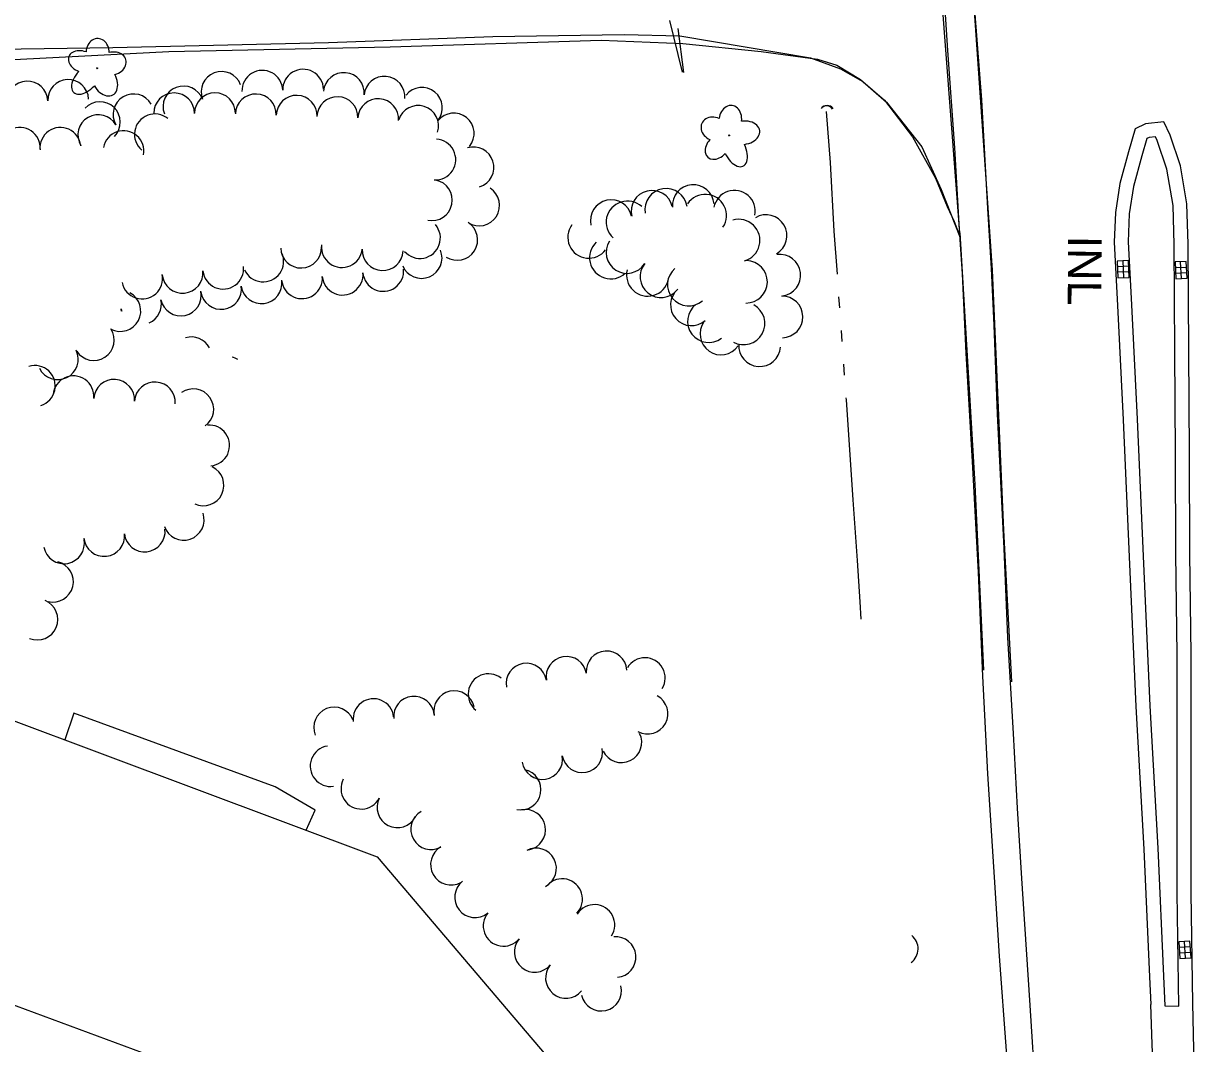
# Model space of a CAD drawing. Extents: x 588843 to 2552415, y 180129 to 269402.
# Drawn here: x 594551.3 to 594760.9, y 184202.7 to 184384.9 of the extents above; entities that cross this region are included whole.
import ezdxf

# ---------------------------------------------------------------- set-up
doc = ezdxf.new("R2010")
doc.units = 0
for name, color, linetype in [('Default', 7, 'Continuous'), ('E_BLD', 7, 'Continuous'), ('E_BLD_HvyDash', 7, 'Continuous'), ('E_DRN', 7, 'Continuous'), ('E_DRN_Text', 7, 'Continuous'), ('E_DWY', 7, 'Continuous'), ('E_FEN_P', 7, 'Continuous'), ('E_LAND_TreeLine_P', 7, 'Continuous'), ('E_LAND_Vegetation', 7, 'Continuous'), ('E_RDWY', 7, 'Continuous'), ('E_RDWY_C_and_G', 7, 'Continuous'), ('E_RDWY_Gravel', 7, 'Continuous'), ('E_WAL', 7, 'Continuous'), ('E_WTR_P', 7, 'Continuous')]:
    doc.layers.add(name, color=color, linetype=linetype)

# ---------------------------------------------------------------- blocks, each defined once
blk = doc.blocks.new('CULV2')
at = {"layer": 'E_DRN'}
blk.add_arc((19.7, 14.8), 24.6, 216.8699, 323.1301, dxfattribs=at)
blk = doc.blocks.new('DTRE')
at = {"layer": 'Default'}
blk.add_circle((-0.18, 0), 0.183, dxfattribs=at)
for centre, major_axis, ratio in [((-1.87, 5.32), (1.36, -4.98), 0.782863), ((-5.87, 0.15), (4.93, -0.12), 0.832022), ((4.06, 2.74), (-5.27, -2.93), 0.691916), ((-2.49, -5.24), (1.8, 4.86), 0.716896), ((3.54, -3.71), (-5.01, 4.58), 0.560249)]:
    blk.add_ellipse(centre, major_axis=major_axis, ratio=ratio, start_param=1.570796, end_param=4.712389, dxfattribs=at)
blk = doc.blocks.new('INLO')
at = {"layer": 'E_DRN'}
for p, q in [((2, -4), (2, 0)), ((4, -4), (4, 0)), ((6, -2), (0, -2))]:
    blk.add_line(p, q, dxfattribs=at)
blk.add_lwpolyline([(0, -4), (6, -4), (6, 0), (0, 0), (0, -4)], close=True, dxfattribs=at)
blk = doc.blocks.new('INLT_57')
at = {"layer": 'E_DRN_Text'}
blk.add_text('INL', height=12, dxfattribs=at).set_placement((-11.03, -6))
blk = doc.blocks.new('CULV2_4')
at = {"layer": 'E_DRN'}
blk.add_arc((65, 48), 80.7, 216.8699, 323.1301, dxfattribs=at)
blk = doc.blocks.new('INLO_3')
at = {"layer": 'E_DRN'}
for p, q in [((6.6, -13.1), (6.6, 0)), ((13.1, -13.1), (13.1, 0)), ((19.7, -6.6), (0, -6.6))]:
    blk.add_line(p, q, dxfattribs=at)
blk.add_lwpolyline([(0, -13.1), (19.7, -13.1), (19.7, 0), (0, 0)], close=True, dxfattribs=at)
blk = doc.blocks.new('DTRE_4')
at = {"layer": 'E_LAND_Vegetation'}
blk.add_circle((-0.6, 0), 0.601, dxfattribs=at)
for centre, major_axis, ratio in [((-6.1, 17.5), (4.5, -16.3), 0.782863), ((-19.3, 0.5), (16.2, -0.4), 0.832022), ((13.3, 9), (-17.3, -9.6), 0.691916), ((-8.2, -17.2), (5.9, 15.9), 0.716896), ((11.6, -12.2), (-16.4, 15), 0.560249)]:
    blk.add_ellipse(centre, major_axis=major_axis, ratio=ratio, start_param=1.570796, end_param=4.712389, dxfattribs=at)

msp = doc.modelspace()

# ---------------------------------------------------------------- linework, layer by layer
at = {"layer": 'E_BLD'}
msp.add_lwpolyline([(594420.1, 184278.97), (594499.27, 184279.14), (594614.5, 184236), (594658.94, 184183.75), (594623.49, 184153.78), (594588.64, 184195.04), (594495.27, 184229.58), (594420.94, 184229.53)], dxfattribs=at)
at = {"layer": 'E_BLD_HvyDash'}
msp.add_lwpolyline([(594601.78, 184240.76), (594603.37, 184244.37), (594596.24, 184248.49), (594560.24, 184261.69), (594558.67, 184256.91)], dxfattribs=at)
at = {"layer": 'E_DWY'}
for points in [[(594468.85, 184389.01), (594479.38, 184384.76), (594491.77, 184382.6), (594504.13, 184380.72), (594516.73, 184380.2), (594542.61, 184380.24), (594567.26, 184380.58), (594605.77, 184381.49), (594635.12, 184382.57), (594658.62, 184382.91), (594668.59, 184382.71), (594674.6, 184381.67), (594691.89, 184378.75), (594697.3, 184376.81), (594701.27, 184374.53), (594705.15, 184371.22), (594710.13, 184364.63), (594714.27, 184357.25), (594716.31, 184352.18), (594717.59, 184349.5), (594718.6, 184346.81)], [(594471.01, 184386.2), (594477.79, 184383.03), (594484.6, 184381.08), (594494.69, 184379.12), (594512.17, 184377.6), (594541.47, 184378.02), (594577.22, 184379.87), (594616.79, 184380.73), (594654.5, 184381.92), (594669.08, 184381.33), (594683.1, 184379.88), (594693.16, 184378.53), (594696.63, 184377.44), (594700.82, 184374.91), (594705.49, 184370.81), (594711.81, 184362.85), (594715.26, 184355.21), (594718.62, 184346.79)]]:
    msp.add_lwpolyline(points, dxfattribs=at)
at = {"layer": 'E_FEN_P'}
msp.add_lwpolyline([(594668.18, 184383.97), (594669.2, 184376.12)], dxfattribs=at)
at = {"layer": 'E_LAND_TreeLine_P'}
for centre, radius, start, end in [((594559.26, 184371.24), 3.65, 2.4652, 182.4652), ((594586.67, 184372.66), 3.65, 20.9001, 200.9001), ((594593.95, 184372.86), 3.65, 1.5182, 181.5182), ((594601.24, 184373.06), 3.65, 1.5182, 181.5182), ((594608.51, 184372.47), 3.65, 354.8705, 174.8705), ((594615.77, 184371.81), 3.65, 354.8705, 174.8705), ((594551.97, 184370.93), 3.65, 2.4652, 182.4652), ((594579.86, 184370.06), 3.65, 20.9001, 200.9001), ((594622.48, 184369.81), 3.65, 321.0664, 141.0664), ((594564.92, 184367.26), 3.65, 316.133, 136.133), ((594570.94, 184368.65), 3.65, 30.4425, 210.4425), ((594578.19, 184368.83), 3.65, 0.1213, 180.1213), ((594585.49, 184368.85), 3.65, 0.1213, 180.1213), ((594592.79, 184368.64), 3.65, 358.1104, 178.1104), ((594600.08, 184368.4), 3.65, 358.1104, 178.1104), ((594607.37, 184368.16), 3.65, 358.1104, 178.1104), ((594614.66, 184367.8), 3.65, 356.1738, 176.1738), ((594564.65, 184364.95), 3.65, 30.4425, 210.4425), ((594574.75, 184365.08), 3.65, 50.4008, 230.4008), ((594621.8, 184366.58), 3.65, 342.4708, 162.4708), ((594628.15, 184365.23), 3.65, 321.0664, 141.0664), ((594550.59, 184362.68), 3.65, 355.7817, 175.7817), ((594557.86, 184362.67), 3.65, 5.3264, 185.3264), ((594569.16, 184362.08), 3.65, 349.2247, 169.2247), ((594624.87, 184360.58), 3.65, 267.0492, 87.0492), ((594631.68, 184359.19), 3.65, 287.4187, 107.4187), ((594624.25, 184353.33), 3.65, 258.4608, 78.4608), ((594670.95, 184352.36), 3.73, 4.5335, 184.5335), ((594632.7, 184352.39), 3.65, 237.4429, 57.4429), ((594663.58, 184351.34), 3.73, 13.6215, 193.6215), ((594666.11, 184351.61), 3.79, 9.1138, 189.1138), ((594673.11, 184350.57), 3.79, 326.4767, 146.4767), ((594678.32, 184351.35), 3.73, 348.9898, 168.9898), ((594656.31, 184349.66), 3.73, 12.5538, 192.5538), ((594659.18, 184349.38), 3.79, 47.4652, 227.4652), ((594679.08, 184346.12), 3.79, 286.0356, 106.0356), ((594683.96, 184346.98), 3.73, 300.3428, 120.3428), ((594622.12, 184346.57), 3.65, 221.0284, 41.0284), ((594628.78, 184346.24), 3.65, 237.4429, 57.4429), ((594652.28, 184346.69), 3.73, 143.4962, 323.4962), ((594656.21, 184343.05), 3.79, 132.7665, 312.7665), ((594659.11, 184343.98), 3.73, 147.3123, 327.3123), ((594594.11, 184342.38), 3.65, 204.39, 24.39), ((594600.88, 184344.86), 3.65, 181.7142, 1.7142), ((594608.17, 184344.95), 3.65, 174.2035, 354.2035), ((594615.45, 184344.4), 3.65, 177.7177, 357.7177), ((594622.41, 184343.01), 3.65, 202.3977, 22.3977), ((594686.43, 184339.91), 3.73, 277.515, 97.515), ((594586.96, 184341.09), 3.65, 186.1991, 6.1991), ((594665.19, 184339.67), 3.73, 141.0218, 321.0218), ((594680.41, 184338.74), 3.79, 269.1313, 89.1313), ((594572.49, 184339.32), 3.65, 191.539, 11.539), ((594579.7, 184340.35), 3.65, 185.53, 5.53), ((594601.04, 184339.38), 3.65, 185.1549, 5.1549), ((594608.3, 184340.03), 3.65, 185.1549, 5.1549), ((594615.56, 184340.69), 3.65, 185.1549, 5.1549), ((594662.82, 184339.97), 3.79, 166.3835, 346.3835), ((594670.15, 184338.24), 3.79, 130.3402, 310.3402), ((594579.39, 184336.31), 3.65, 192.28, 12.28), ((594586.58, 184337.47), 3.65, 187.9927, 7.9927), ((594593.8, 184338.49), 3.65, 187.9927, 7.9927), ((594670.64, 184334.63), 3.73, 131.3108, 311.3108), ((594568.58, 184333.53), 3.65, 242.0823, 62.0823), ((594572.26, 184334.76), 3.65, 294.0526, 12.28), ((594686.81, 184332.47), 3.73, 271.196, 91.196), ((594572.26, 184334.76), 3.65, 192.28, 200.719), ((594565.13, 184333.27), 3.65, 3.7283, 10.0336), ((594673.73, 184331.69), 3.79, 127.1603, 307.1603), ((594679.96, 184331.3), 3.79, 241.0356, 61.0356), ((594675.92, 184329.43), 3.73, 144.9178, 324.9178), ((594563.84, 184328.34), 3.65, 212.9251, 32.9251), ((594581.28, 184325.24), 3.65, 28.0432, 106.7284), ((594557.4, 184324.91), 3.65, 206.2973, 26.2973), ((594682.81, 184327.34), 3.73, 176.0284, 356.0284), ((594587.67, 184321.73), 3.65, 59.0765, 75.6951), ((594553.3, 184320.14), 3.65, 287.1158, 107.1158), ((594560.2, 184318.29), 3.65, 354.9145, 174.9145), ((594567.47, 184317.65), 3.65, 356.415, 176.415), ((594574.76, 184317.19), 3.65, 356.415, 176.415), ((594581.61, 184315.96), 3.65, 305.3183, 125.3183), ((594584.45, 184309.5), 3.65, 275.0789, 95.0789), ((594583.43, 184302.37), 3.65, 244.678, 64.678), ((594579.9, 184296.23), 3.65, 198.9704, 18.9704), ((594565.68, 184293.34), 3.65, 186.294, 6.294), ((594572.93, 184294.14), 3.65, 186.294, 6.294), ((594558.51, 184292.02), 3.65, 190.8056, 10.8056), ((594556.54, 184285.16), 3.65, 256.0278, 76.0278), ((594553.76, 184278.41), 3.65, 247.3522, 67.3522), ((594655.47, 184269.15), 3.63, 3.6529, 183.6529), ((594641.14, 184266.95), 3.63, 9.7207, 189.7207), ((594648.29, 184268.17), 3.63, 9.7207, 189.7207), ((594662.31, 184267.94), 3.63, 329.1995, 149.1995), ((594634.37, 184265.07), 3.63, 51.847, 231.847), ((594613.81, 184260.62), 3.63, 6.4549, 186.4549), ((594621.05, 184261.06), 3.63, 5.7032, 185.7032), ((594628.23, 184262.03), 3.63, 12.1421, 192.1421), ((594662.8, 184261.58), 3.63, 241.4298, 61.4298), ((594606.78, 184259.11), 3.63, 21.8346, 201.8346), ((594658.12, 184256.48), 3.63, 206.0093, 26.0093), ((594606.14, 184252.21), 3.63, 98.8564, 278.8564), ((594651.13, 184254.69), 3.63, 190.5927, 10.5927), ((594643.98, 184253.48), 3.63, 189.262, 9.262), ((594640.11, 184248.01), 3.63, 258.8337, 78.8337), ((594611.64, 184248.17), 3.63, 152.264, 332.264), ((594618.09, 184244.85), 3.63, 152.8003, 332.8003), ((594624.11, 184240.93), 3.63, 119.18, 299.18), ((594640.93, 184240.84), 3.63, 280.6078, 100.6078), ((594627.65, 184234.6), 3.63, 119.18, 299.18), ((594642.88, 184233.92), 3.63, 297.601, 117.601), ((594631.96, 184228.78), 3.63, 128.2323, 308.2323), ((594647.53, 184228.46), 3.63, 316.4479, 136.4479), ((594637.06, 184223.67), 3.63, 139.9814, 319.9814), ((594653.3, 184223.84), 3.63, 327.4754, 147.4754), ((594657.08, 184218.1), 3.63, 274.957, 94.957), ((594642.62, 184219.02), 3.63, 140.2115, 320.2115), ((594648.2, 184214.37), 3.63, 140.2115, 320.2115), ((594654.5, 184212.1), 3.63, 193.2582, 13.2582)]:
    msp.add_arc(centre, radius, start, end, dxfattribs=at)
at = {"layer": 'E_RDWY'}
for points in [[(594710.96, 184459.76), (594716.14, 184459.19), (594724.35, 184340.84), (594726.41, 184294.37), (594727.8, 184267.26)], [(594739.21, 184085.43), (594738.2, 184102.3), (594736.89, 184122.49), (594735.67, 184141.79), (594734.36, 184160.83), (594733.47, 184174.41), (594732.22, 184192.67), (594731.13, 184210.37), (594729.69, 184232.13), (594728.88, 184244.69), (594728.2, 184258.03), (594727.19, 184275.19), (594726.5, 184291.1), (594725.31, 184315.13), (594724.72, 184331.01), (594724.24, 184341.12), (594723.62, 184351.82), (594722.52, 184371.23), (594720.87, 184392.75), (594720.08, 184401.84), (594718.64, 184421.55), (594717.31, 184440.3), (594716.19, 184459.27)], [(594756.93, 184087.04), (594755.96, 184115.3), (594755.24, 184139.28), (594754.49, 184162.03), (594753.73, 184183.16), (594752.95, 184202.54), (594752.73, 184209.62)], [(594760.83, 184086.85), (594760.9, 184108.95), (594760.77, 184128.36), (594760.74, 184149.12), (594760.67, 184171.59), (594760.67, 184190.71), (594760.25, 184209.79)]]:
    msp.add_lwpolyline(points, dxfattribs=at)
at = {"layer": 'E_RDWY_C_and_G'}
msp.add_lwpolyline([(594760.25, 184209.79), (594759.94, 184229.57), (594759.93, 184246.22), (594759.95, 184247.7), (594759.95, 184272.17), (594759.7, 184290.15), (594759.65, 184308.06), (594759.53, 184326.37), (594759.42, 184345.48), (594759.18, 184352.65), (594758.02, 184359.49), (594756.17, 184364.94), (594755.08, 184367.3), (594751.78, 184366.98), (594749.93, 184366.1), (594748.71, 184361.94), (594747.2, 184356.31), (594746.39, 184351.12), (594746.19, 184345.85), (594746.76, 184334.51), (594747.76, 184314.06), (594748.88, 184289.63), (594750.03, 184262.84), (594751.46, 184237.4), (594752.49, 184214.58), (594752.73, 184209.62)], dxfattribs=at)
msp.add_lwpolyline([(594757.45, 184247.7), (594757.45, 184272.15), (594757.2, 184290.13), (594757.15, 184308.05), (594757.03, 184326.36), (594756.92, 184345.43), (594756.69, 184352.4), (594755.59, 184358.87), (594753.85, 184364.01), (594753.56, 184364.64), (594752.46, 184364.53), (594752.02, 184364.32), (594751.11, 184361.26), (594749.65, 184355.79), (594748.88, 184350.88), (594748.69, 184345.86), (594749.26, 184334.63), (594750.26, 184314.18), (594751.37, 184289.74), (594752.53, 184262.96), (594753.96, 184237.53), (594754.99, 184214.7), (594755.25, 184209.37), (594757.76, 184209.33), (594757.44, 184229.55), (594757.43, 184246.21), (594757.45, 184247.7)], close=True, dxfattribs=at)
at = {"layer": 'E_RDWY_Gravel'}
for points in [[(594718.58, 184347.5), (594715.37, 184389.59), (594712.84, 184438.02), (594710.96, 184459.76)], [(594735.55, 184085.39), (594734.31, 184102.76), (594733.06, 184120.26), (594731.84, 184137.28), (594730.3, 184156.92), (594728.89, 184176.48), (594726.96, 184201.32), (594725.69, 184218.24), (594724.78, 184232.39), (594723.63, 184250.83), (594722.73, 184268.28), (594721.92, 184286.82), (594720.87, 184306.62), (594719.75, 184325.97), (594719.07, 184340.18), (594718.51, 184348.04), (594717.72, 184362.67), (594716.48, 184380.09), (594715.64, 184393.07), (594714.69, 184408.68), (594713.51, 184422.39), (594712.41, 184438.43), (594711.42, 184449.03), (594711.26, 184450.7)], [(594718.58, 184347.5), (594721.27, 184302.5), (594722.81, 184269.34)]]:
    msp.add_lwpolyline(points, dxfattribs=at)
at = {"layer": 'E_WAL'}
msp.add_lwpolyline([(594669.05, 184376.17), (594666.8, 184385.44)], dxfattribs=at)
at = {"layer": 'E_WTR_P'}
for points in [[(594694.69, 184369.18), (594695.45, 184360.05), (594696.09, 184347.79), (594696.65, 184340.09)], [(594696.94, 184336.08), (594697.08, 184334.07)], [(594697.37, 184330.06), (594697.52, 184328.06)], [(594697.8, 184324.04), (594697.95, 184322.04)], [(594698.23, 184318.03), (594698.26, 184317.63), (594699.5, 184299.76), (594700.24, 184288.93)], [(594700.24, 184288.93), (594700.75, 184281.59), (594700.92, 184278.46)]]:
    msp.add_lwpolyline(points, dxfattribs=at)

# ---------------------------------------------------------------- block references
at = {"layer": 'E_DRN'}
for name, p, xscale, yscale, rotation in [('CULV2', (594695.94, 184369.71), 0.05441949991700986, 0.05441949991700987, -179.77095280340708), ('CULV2_4', (594695.82, 184369.57), 0.014662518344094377, 0.014662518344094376, 173.00284786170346), ('INLO_3', (594746.85, 184339.43), 0.15240030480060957, 0.15240030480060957, 92.5895018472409), ('INLO_3', (594759.05, 184342.39), 0.15240030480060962, 0.1524003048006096, -86.94113944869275), ('CULV2', (594709.9, 184217.13), 0.12198069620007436, 0.12198069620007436, 88.86511964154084), ('INLO', (594759.72, 184220.97), 0.49999999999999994, 0.5, -86.19461843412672)]:
    msp.add_blockref(name, p, dxfattribs=dict(at, xscale=xscale, yscale=yscale, rotation=rotation))
at = {"layer": 'E_DRN_Text', "xscale": 0.5000000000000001, "yscale": 0.5, "rotation": -90.36283032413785}
msp.add_blockref('INLT_57', (594740.92, 184341.47), dxfattribs=at)
at = {"layer": 'E_LAND_Vegetation'}
for name, p, xscale, yscale, rotation in [('DTRE', (594564.42, 184376.81), 0.5000000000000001, 0.5, -90.36283032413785), ('DTRE_4', (594677.45, 184364.86), 0.1524003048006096, 0.15240030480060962, -22.11088937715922)]:
    msp.add_blockref(name, p, dxfattribs=dict(at, xscale=xscale, yscale=yscale, rotation=rotation))

doc.saveas('drawing.dxf')
